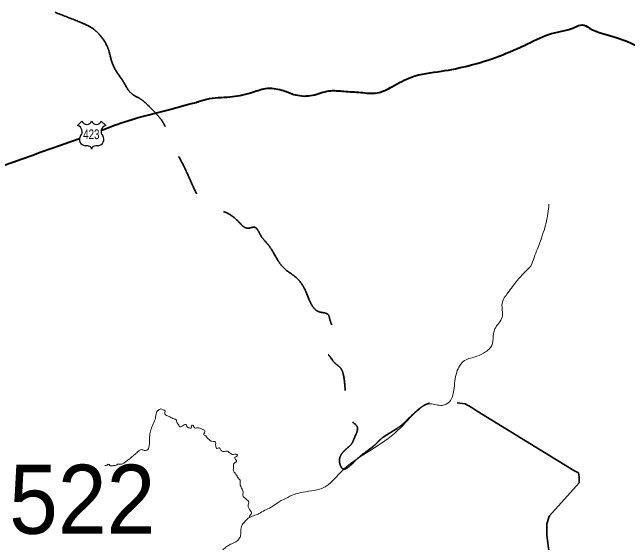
# Model space of a CAD drawing. Extents: x 553962 to 842807, y 8883888 to 9032388.
# Drawn here: x 600072 to 604530, y 8915143 to 8918984 of the extents above; entities that cross this region are included whole.
import ezdxf
from ezdxf.enums import TextEntityAlignment as Align

# ---------------------------------------------------------------- set-up
doc = ezdxf.new("R2010")
doc.units = 0
doc.header["$LTSCALE"] = 200
doc.linetypes.add('LONG_DASH_SHORT_DASH', pattern=[9.9, 6, -1.2, 1.5, -1.2])
doc.layers.add('6', color=7, linetype='Continuous', lineweight=13)

msp = doc.modelspace()

# ---------------------------------------------------------------- linework, layer by layer
at = {"layer": '6', "lineweight": 25}
for p, q in [((600544.7, 8918164.1), (600576.6, 8918196.1)), ((600716.5, 8918196.1), (600748.5, 8918164.1))]:
    msp.add_line(p, q, dxfattribs=at)
at = {"layer": '6', "linetype": 'LONG_DASH_SHORT_DASH', "lineweight": 35}
msp.add_lwpolyline([(603293.2, 8916155.7), (603351.1, 8916149.8), (603396.9, 8916124.7), (603439.1, 8916096), (604138.9, 8915665.9), (604174.1, 8915647.9), (604177.4, 8915619.6), (604177, 8915577.2), (603962.8, 8915338.7), (603959.2, 8915324.6), (603944.7, 8915278.8), (603944, 8915197.5), (603967.2, 8915020.6)], dxfattribs=at)
at = {"layer": '6', "lineweight": 25}
for centre, radius, start, end in [((600532.2, 8918119.7), 46.1, 317.5721, 74.3689), ((600611.6, 8918209.5), 37.4, 200.9593, 339.0407), ((600681.5, 8918209.5), 37.4, 200.9593, 339.0407), ((600760.9, 8918119.7), 46.1, 105.6277, 222.4279), ((600602.9, 8918062.7), 44.9, 144.7373, 264.6578), ((600690.2, 8918062.7), 44.9, 275.3422, 35.2627), ((600598.5, 8917900), 118, 72.8937, 89.9006), ((600627.7, 8917994.7), 18.9, 357.6934, 72.9296), ((600665.4, 8917994.7), 18.9, 107.0704, 182.3065), ((600694.6, 8917900), 118, 90.0994, 107.1063)]:
    msp.add_arc(centre, radius, start, end, dxfattribs=at)
at = {"layer": '6', "linetype": 'LONG_DASH_SHORT_DASH', "lineweight": 35}
msp.add_spline([(600381.6, 8918983.9), (600541.4, 8918921.3), (600673.5, 8918851.8), (600729.1, 8918789.3), (600763.8, 8918726.8), (600791.6, 8918629.5), (600819.4, 8918566.9), (600875, 8918483.6), (600930.6, 8918400.2), (601007, 8918351.5), (601076.5, 8918289), (601146, 8918212.6), (601243.3, 8918011), (601326.7, 8917844.3), (601389.2, 8917705.3), (601458.7, 8917601.1), (601549, 8917559.4), (601625.5, 8917531.6), (601715.8, 8917462.1), (601778.3, 8917420.4), (601827, 8917427.3), (601868.7, 8917371.8), (601924.2, 8917302.3), (602042.4, 8917128.5), (602132.7, 8917059.1), (602195.3, 8916968.7), (602237, 8916871.4), (602293.6, 8916815.3), (602362.3, 8916791.5), (602370.9, 8916763.8), (602382.4, 8916729.4), (602386.2, 8916632), (602375.9, 8916614.3), (602341.3, 8916526), (602362, 8916503.2), (602415.8, 8916437.2), (602443.5, 8916415.3), (602473.2, 8916343.3), (602487.1, 8916183.5), (602501, 8916086.2), (602528.4, 8916025.6), (602570.4, 8915982.6), (602548.4, 8915898.7), (602535.1, 8915867.2), (602486.4, 8915817.5), (602441.6, 8915736.4), (602464.5, 8915679.2), (602557, 8915738.3), (602710.7, 8915862.4), (602741.2, 8915892.9), (602862.4, 8915972.1), (603008.4, 8916103.8), (603086.7, 8916151.5), (603209.8, 8916155.7), (603293.2, 8916155.7)], degree=3, dxfattribs=at)
at = {"layer": '6', "lineweight": 40}
for points in [[(601410.6, 8918334.5), (601480.5, 8918354.8), (601646.5, 8918371.9), (601798.2, 8918400.6), (601906.9, 8918432.1), (602024.2, 8918420.6), (602124.4, 8918386.2), (602247.5, 8918383.4), (602364.8, 8918414.9), (602473.5, 8918412), (602596.6, 8918403.4), (602713.9, 8918400.6), (602825.5, 8918446.4), (602962.9, 8918515.1), (603180.4, 8918558), (603380.7, 8918598.1), (603598.2, 8918666.8), (603804.2, 8918755.6), (603978.8, 8918830), (604145.9, 8918875.8), (604200.3, 8918893), (604251.8, 8918870.1), (604446.4, 8918801.4), (604606.7, 8918732.7), (604769.8, 8918601)], [(600716.1, 8918129.4), (600909.4, 8918199.2), (601211.8, 8918280.7), (601418.4, 8918336.7)], [(596244.3, 8916699.1), (596768.6, 8916837.7), (598135.3, 8917279.9), (599449.7, 8917687.2), (600558.2, 8918071.1)]]:
    msp.add_spline(points, degree=3, dxfattribs=at)
at = {"layer": '6'}
for points in [[(603828.9, 8917146.1), (603875.9, 8917271.5), (603938.5, 8917459.6), (603959.4, 8917595.5)], [(601609.2, 8914720.1), (601610.4, 8914757.2), (601607.5, 8914794.4), (601595.3, 8914840.8), (601588.3, 8914877.4), (601584.2, 8914897.8), (601587.2, 8914923.4), (601583.7, 8914959.4), (601575.5, 8914976.8), (601580.2, 8914990.7), (601580.2, 8915008.2), (601585.4, 8915021.5), (601583.1, 8915041.8), (601574.4, 8915045.9), (601573.2, 8915055.8), (601581.3, 8915069.7), (601597.6, 8915091.2), (601625.5, 8915115), (601652.7, 8915131.2), (601691.6, 8915149.2), (601715.4, 8915173), (601725.8, 8915195.1), (601729.3, 8915251.6), (601734, 8915267.3), (601750.8, 8915290.5), (601770.5, 8915312), (601789.1, 8915326), (601829.1, 8915341.6), (601860.5, 8915353.8), (601900.5, 8915378.2), (601947.5, 8915399.7), (601991.6, 8915429.9), (602050.8, 8915463.6), (602115.8, 8915492.6), (602158.7, 8915505.4), (602314.3, 8915536.7), (602476.2, 8915677.8), (602669.4, 8915813.7), (602862.7, 8915954.7), (603014.1, 8916106.3), (603097.7, 8916148.1), (603186.5, 8916137.6), (603238.7, 8916163.8), (603270, 8916247.4), (603290.9, 8916378), (603348.4, 8916461.6), (603437.2, 8916492.9), (603499.8, 8916524.3), (603536.4, 8916555.7), (603567.7, 8916691.5), (603620, 8916775.1), (603620, 8916874.4), (603661.7, 8916952.8), (603729.6, 8917041.6), (603828.9, 8917146.1)], [(600743.3, 8915702.8), (600758.9, 8915705), (600766.6, 8915711.7), (600778.8, 8915702.8), (600799.9, 8915700.6), (600823.2, 8915703.9), (600834.4, 8915710.6), (600849.9, 8915710.6), (600875.4, 8915716.1), (600894.3, 8915730.6), (600915.4, 8915746.1), (600960.9, 8915783.8), (600986.5, 8915806), (601006.4, 8915817.1), (601027.5, 8915811.6), (601046.4, 8915812.7), (601057.5, 8915826), (601064.2, 8915850.4), (601066.4, 8915878.2), (601067.5, 8915921.5), (601075.3, 8915959.2), (601093, 8916003.7), (601108.6, 8916045.8), (601114.1, 8916076.9), (601119.7, 8916092.5), (601135.2, 8916106.9), (601148.5, 8916111.3), (601164.1, 8916105.8), (601178.5, 8916096.9), (601176.3, 8916075.8), (601188.5, 8916063.6), (601214, 8916053.6), (601241.8, 8916040.3), (601260.7, 8916030.3), (601262.9, 8916015.9), (601270.7, 8916004.8), (601277.3, 8915993.7), (601284, 8915981.4), (601295.1, 8915983.7), (601310.6, 8915992.6), (601330.6, 8915998.1), (601337.3, 8915983.7), (601348.4, 8915975.9), (601368.4, 8915975.9), (601372.8, 8915993.7), (601381.7, 8915992.6), (601388.3, 8915977), (601412.8, 8915974.8), (601446.1, 8915965.9), (601466.1, 8915952.6), (601463.8, 8915938.2), (601458.3, 8915924.8), (601473.8, 8915917.1), (601483.8, 8915902.6), (601497.1, 8915889.3)], [(601497.1, 8915889.3), (601518.2, 8915877.1), (601536, 8915876), (601544.9, 8915870.4), (601544.9, 8915851.6), (601547.1, 8915839.3), (601551.5, 8915826), (601569.3, 8915830.5), (601577.1, 8915824.9), (601588.2, 8915808.3), (601608.2, 8915803.8), (601628.2, 8915806), (601643.7, 8915797.2), (601672.6, 8915781.6), (601693.7, 8915783.8), (601702.5, 8915777.2), (601695.9, 8915766.1), (601687, 8915762.7), (601689.2, 8915745), (601697, 8915738.1), (601687, 8915723.6), (601677, 8915714.7), (601674.8, 8915691.4), (601672.6, 8915671.4), (601691.4, 8915638.1), (601709.2, 8915611.4), (601723.6, 8915590.3), (601721.4, 8915575.9), (601723.6, 8915560.3), (601736.9, 8915531.4), (601743.6, 8915504.8), (601741.4, 8915487), (601750.3, 8915471.5), (601771.4, 8915453.7), (601785.8, 8915431.5), (601780.2, 8915417), (601780.2, 8915402.6), (601790.2, 8915382.6), (601803.6, 8915361.5), (601802.5, 8915350.4), (601793.6, 8915339.3), (601787.4, 8915325.3)]]:
    msp.add_spline(points, degree=3, dxfattribs=at)

# ---------------------------------------------------------------- texts
at = {"layer": '6', "width": 0.75}
msp.add_text('423', height=70, dxfattribs=at).set_placement((600644.5, 8918065.8), align=Align.CENTER)
at = {"layer": '6', "width": 0.95}
msp.add_text('MI-1522', height=500, dxfattribs=at).set_placement((598778.2, 8915207.6))

doc.saveas('drawing.dxf')
